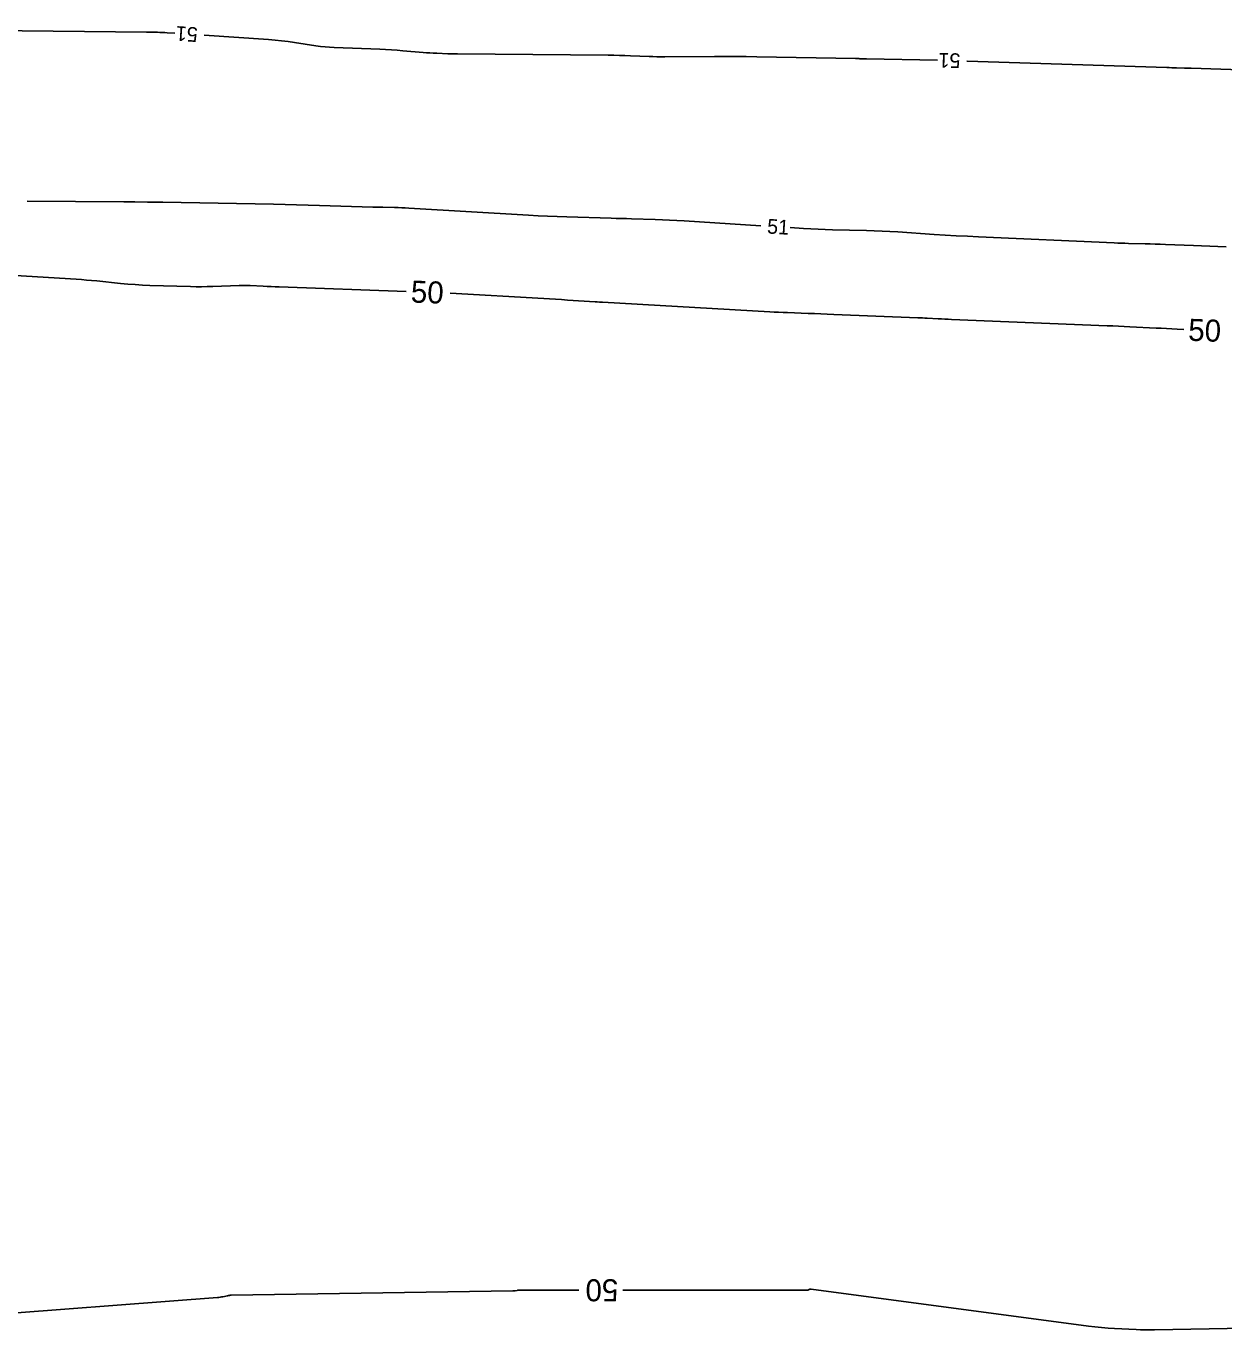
# Model space of a CAD drawing. Extents: x 2384780 to 2405861, y 547869 to 573706.
# Drawn here: x 2392373.6 to 2392536.7, y 552434 to 552611.6 of the extents above; entities that cross this region are included whole.
import ezdxf

# ---------------------------------------------------------------- set-up
doc = ezdxf.new("R2010")
doc.units = 0
doc.layers.add('Old_Level_60', color=7, linetype='Continuous')
doc.layers.add('Old_Level_61', color=7, linetype='Continuous')

msp = doc.modelspace()

# ---------------------------------------------------------------- linework, layer by layer
at = {"layer": 'Old_Level_60'}
for points in [[(2392368.7615, 552610.97575), (2392389.9605, 552610.75825), (2392389.96125, 552610.75825), (2392389.96175, 552610.75825), (2392389.9625, 552610.75825), (2392389.963, 552610.75825), (2392389.965, 552610.75825), (2392389.9655, 552610.75825), (2392389.966, 552610.75825), (2392389.9665, 552610.75825), (2392389.96675, 552610.75825), (2392391.46475, 552610.72), (2392391.78575, 552610.71025), (2392392.1065, 552610.697), (2392392.42725, 552610.6805), (2392392.7475, 552610.6605), (2392393.7965, 552610.5895)], [(2392397.78725, 552610.31975), (2392406.56125, 552609.7265), (2392407.45575, 552609.6565), (2392408.348, 552609.56725), (2392409.23825, 552609.459), (2392410.1265, 552609.33175), (2392413.0245, 552608.88475), (2392413.64625, 552608.79775), (2392414.26975, 552608.72875), (2392414.895, 552608.6775), (2392415.522, 552608.64425), (2392421.7355, 552608.40175), (2392422.5225, 552608.3665), (2392423.30875, 552608.3225), (2392424.09475, 552608.26925), (2392424.88, 552608.2075), (2392427.6095, 552607.9765), (2392428.07675, 552607.93975), (2392428.54425, 552607.9085), (2392429.01225, 552607.88275), (2392429.48025, 552607.8625), (2392431.0105, 552607.805), (2392431.33825, 552607.794), (2392431.66625, 552607.78525), (2392431.99425, 552607.77875), (2392432.32225, 552607.77475), (2392452.811, 552607.60175), (2392453.57875, 552607.59225), (2392454.34625, 552607.57675), (2392455.11375, 552607.555), (2392455.881, 552607.5275), (2392458.3875, 552607.42775), (2392458.9245, 552607.4095), (2392459.46175, 552607.39725), (2392459.99925, 552607.3915), (2392460.5365, 552607.392), (2392467.29575, 552607.436), (2392468.74425, 552607.44075), (2392470.1925, 552607.43625), (2392471.64075, 552607.4225), (2392473.089, 552607.3995), (2392486.49025, 552607.144), (2392486.641, 552607.141), (2392486.792, 552607.13725), (2392486.943, 552607.133), (2392487.094, 552607.128), (2392487.587, 552607.11125), (2392487.6925, 552607.108), (2392487.79825, 552607.105), (2392487.90375, 552607.10225), (2392488.0095, 552607.1), (2392497.662, 552606.90775)], [(2392501.66075, 552606.81125), (2392501.6955, 552606.81025), (2392528.909, 552605.918), (2392529.239, 552605.90725), (2392529.569, 552605.897), (2392529.899, 552605.887), (2392530.229, 552605.8775), (2392531.307, 552605.8465), (2392531.53825, 552605.83975), (2392531.76925, 552605.833), (2392532.00025, 552605.82575), (2392532.23125, 552605.81825), (2392559.17125, 552604.9375)], [(2392473.62375, 552584.3875), (2392463.15925, 552585.04875), (2392462.175, 552585.10675), (2392461.19, 552585.15675), (2392460.20475, 552585.19825), (2392459.21925, 552585.23175), (2392455.999, 552585.32775), (2392455.309, 552585.34825), (2392454.61875, 552585.36875), (2392453.92875, 552585.38925), (2392453.23875, 552585.40975), (2392447.17975, 552585.59025), (2392445.8815, 552585.63375), (2392444.58375, 552585.68675), (2392443.2865, 552585.74925), (2392441.9895, 552585.82125), (2392425.68225, 552586.788), (2392425.197, 552586.8145), (2392424.71175, 552586.836), (2392424.226, 552586.8525), (2392423.7405, 552586.86425), (2392422.1535, 552586.89475), (2392421.81325, 552586.90175), (2392421.47325, 552586.90975), (2392421.13325, 552586.9185), (2392420.79325, 552586.92825), (2392413.509, 552587.148), (2392411.948, 552587.19275), (2392410.38675, 552587.233), (2392408.8255, 552587.2685), (2392407.26425, 552587.2995), (2392392.18775, 552587.57675), (2392391.65925, 552587.58575), (2392391.13075, 552587.59325), (2392390.60225, 552587.5995), (2392390.07375, 552587.60425), (2392388.347, 552587.61775), (2392387.977, 552587.6205), (2392387.607, 552587.62325), (2392387.237, 552587.62575), (2392386.867, 552587.62825), (2392373.699, 552587.71375)], [(2392536.987, 552581.52625), (2392535.8725, 552581.575), (2392534.75775, 552581.6215), (2392533.643, 552581.66525), (2392532.528, 552581.70675), (2392528.7055, 552581.84475), (2392528.015, 552581.8685), (2392527.3245, 552581.89025), (2392526.634, 552581.91), (2392525.94325, 552581.92775), (2392523.68725, 552581.982), (2392523.20375, 552581.99475), (2392522.7205, 552582.01025), (2392522.23725, 552582.028), (2392521.754, 552582.04825), (2392503.262, 552582.871), (2392501.746, 552582.94275), (2392500.2305, 552583.02275), (2392498.7155, 552583.11125), (2392497.201, 552583.208), (2392492.25425, 552583.5375), (2392491.194, 552583.60275), (2392490.13325, 552583.65675), (2392489.072, 552583.69975), (2392488.01025, 552583.73175), (2392483.3875, 552583.8465), (2392482.397, 552583.87575), (2392481.407, 552583.91475), (2392480.4175, 552583.963), (2392479.4285, 552584.02075), (2392477.61575, 552584.13525)]]:
    msp.add_lwpolyline(points, dxfattribs=at)
at = {"layer": 'Old_Level_61'}
for points in [[(2392425.33125, 552575.448), (2392408.02425, 552576.05525), (2392407.48275, 552576.075), (2392406.9415, 552576.097), (2392406.40025, 552576.1205), (2392405.85925, 552576.146), (2392404.0915, 552576.23225), (2392403.71275, 552576.24675), (2392403.334, 552576.253), (2392402.955, 552576.25125), (2392402.57625, 552576.2415), (2392398.99825, 552576.11), (2392398.23175, 552576.0885), (2392397.465, 552576.0795), (2392396.69825, 552576.0835), (2392395.93125, 552576.1005), (2392390.406, 552576.268), (2392389.40775, 552576.30725), (2392388.41075, 552576.3645), (2392387.415, 552576.4395), (2392386.4205, 552576.5325), (2392383.1735, 552576.86575), (2392382.47725, 552576.9335), (2392381.78075, 552576.99425), (2392381.0835, 552577.048), (2392380.38575, 552577.0945), (2392362.31325, 552578.20775)], [(2392531.20075, 552570.275), (2392530.3015, 552570.3155), (2392529.5845, 552570.3485), (2392528.8675, 552570.382), (2392528.1505, 552570.4165), (2392527.43375, 552570.45175), (2392523.86125, 552570.6295), (2392523.09575, 552570.66675), (2392522.33, 552570.70225), (2392521.56425, 552570.73625), (2392520.7985, 552570.7685), (2392499.60275, 552571.63575), (2392499.1435, 552571.655), (2392498.68425, 552571.67525), (2392498.22475, 552571.69675), (2392497.7655, 552571.719), (2392496.2655, 552571.794), (2392495.944, 552571.8095), (2392495.6225, 552571.8245), (2392495.30075, 552571.83875), (2392494.97925, 552571.85225), (2392483.5375, 552572.31875), (2392482.672, 552572.3535), (2392481.8065, 552572.38725), (2392480.941, 552572.42), (2392480.0755, 552572.45175), (2392477.248, 552572.55375), (2392476.64225, 552572.577), (2392476.0365, 552572.60375), (2392475.431, 552572.63375), (2392474.82575, 552572.667), (2392452.05675, 552573.9785), (2392451.95625, 552573.984), (2392451.85575, 552573.98875), (2392451.75525, 552573.99325), (2392451.65475, 552573.997), (2392451.3265, 552574.00825), (2392451.256, 552574.01075), (2392451.18575, 552574.014), (2392451.1155, 552574.01775), (2392451.04525, 552574.022), (2392447.277, 552574.26825), (2392446.4695, 552574.32), (2392445.662, 552574.3705), (2392444.85425, 552574.41925), (2392444.0465, 552574.4665), (2392431.32575, 552575.198)], [(2392365.1345, 552435.84925), (2392399.6215, 552438.45825), (2392399.81025, 552438.476), (2392399.998, 552438.50075), (2392400.1845, 552438.53225), (2392400.37025, 552438.57075), (2392400.97475, 552438.7075), (2392401.10475, 552438.7335), (2392401.2355, 552438.7525), (2392401.367, 552438.76475), (2392401.4995, 552438.77025), (2392439.8325, 552439.3595), (2392439.91625, 552439.36225), (2392439.9995, 552439.368), (2392440.0825, 552439.3765), (2392440.1655, 552439.388), (2392440.43575, 552439.4305), (2392440.49375, 552439.43825), (2392440.55175, 552439.444), (2392440.61025, 552439.4475), (2392440.66875, 552439.4485), (2392448.83825, 552439.4485)], [(2392454.83825, 552439.4485), (2392479.873, 552439.4485), (2392479.936, 552439.4515), (2392479.99775, 552439.4605), (2392480.05825, 552439.4755), (2392480.11775, 552439.49625), (2392480.31, 552439.57425), (2392480.3515, 552439.58825), (2392480.39375, 552439.5965), (2392480.43675, 552439.599), (2392480.4805, 552439.596), (2392518.2225, 552434.566), (2392519.112, 552434.45675), (2392520.00325, 552434.366), (2392520.89625, 552434.2935), (2392521.791, 552434.23925), (2392524.71625, 552434.09275), (2392525.34325, 552434.06675), (2392525.97025, 552434.05125), (2392526.5975, 552434.0465), (2392527.225, 552434.0525), (2392554.45525, 552434.53975)]]:
    msp.add_lwpolyline(points, dxfattribs=at)

# ---------------------------------------------------------------- texts
at = {"layer": 'Old_Level_60'}
for rotation, p in [(176.132125, (2392396.9905, 552611.37575)), (178.6168667, (2392500.819, 552607.84)), (356.3843944, (2392474.42525, 552583.33475))]:
    msp.add_text('51', height=2, rotation=rotation, dxfattribs=at).set_placement(p)
at = {"layer": 'Old_Level_61'}
for rotation, p in [(357.6120389, (2392425.907, 552573.9425)), (357.76745, (2392531.779, 552568.73425)), (180, (2392454.20025, 552440.9485))]:
    msp.add_text('50', height=3, rotation=rotation, dxfattribs=at).set_placement(p)

doc.saveas('drawing.dxf')
